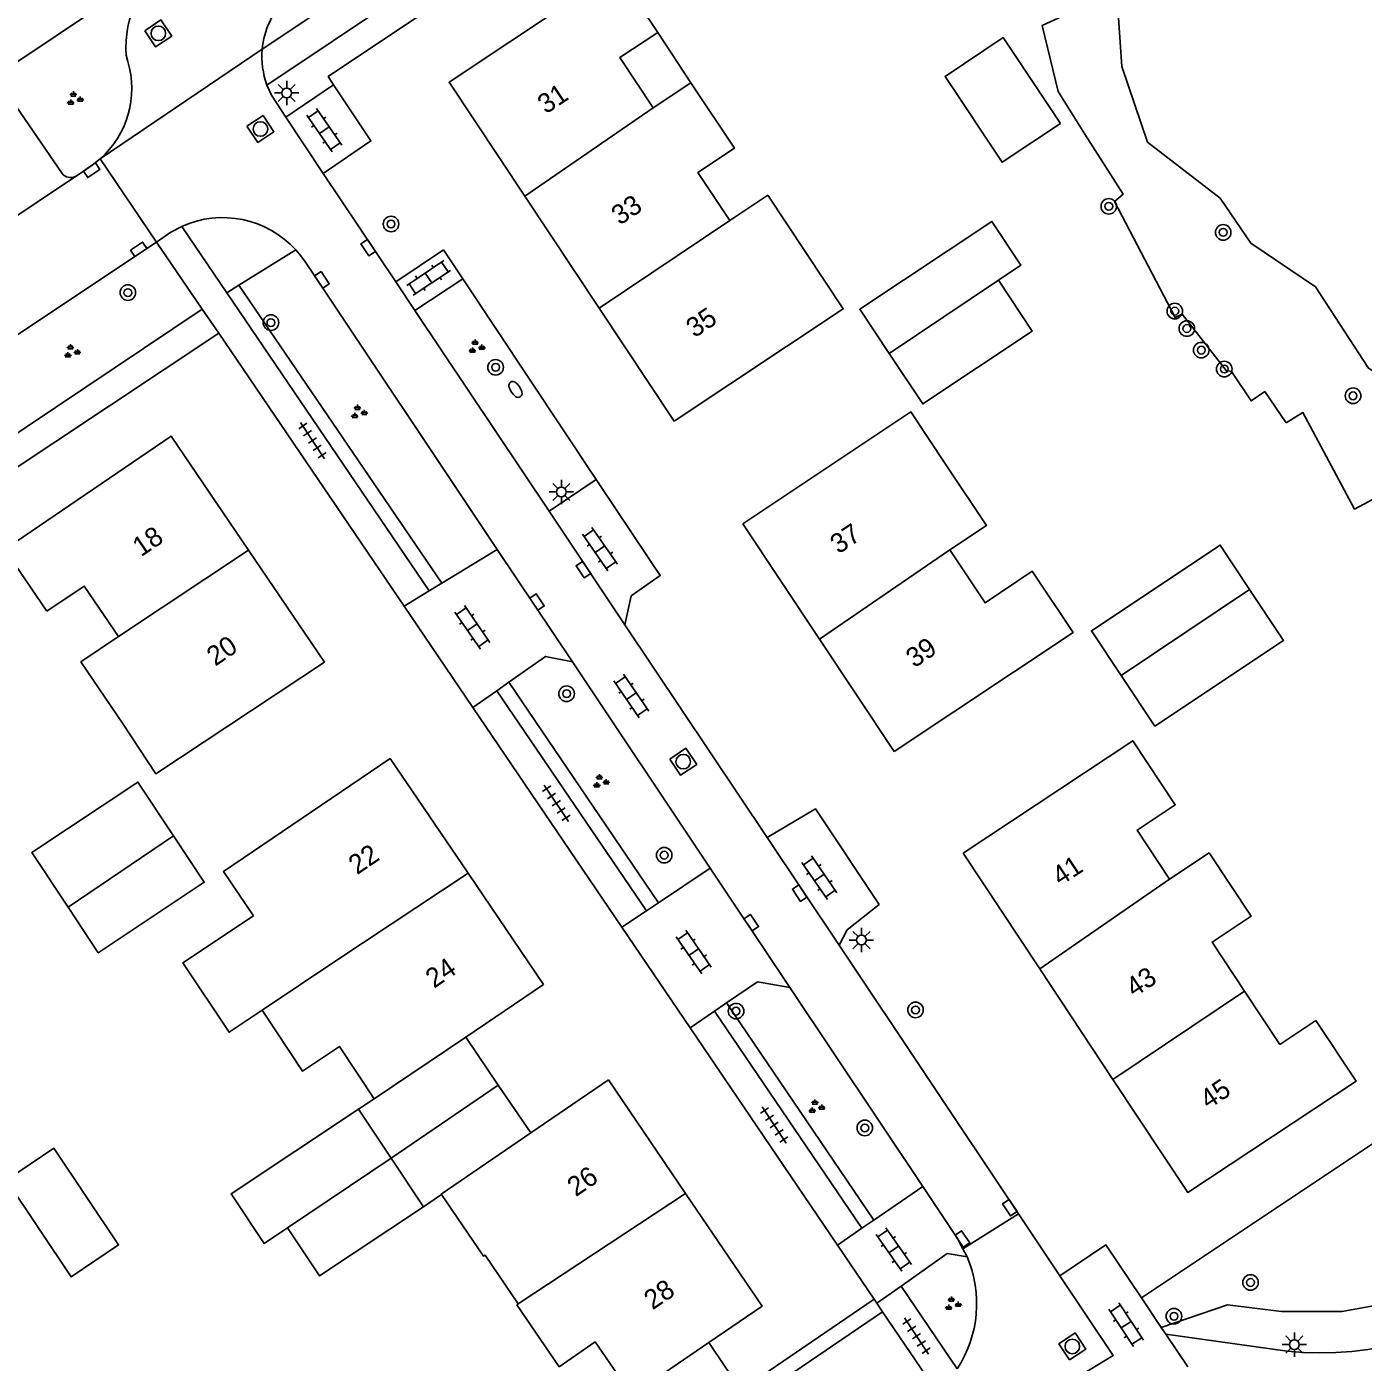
# Model space of a CAD drawing. Extents: x 137999 to 141000, y 397500 to 400501.
# Drawn here: x 138186 to 138254.7, y 399564.5 to 399633.1 of the extents above; entities that cross this region are included whole.
import ezdxf

# ---------------------------------------------------------------- set-up
doc = ezdxf.new("R2010")
doc.units = 0
for name, color, linetype in [('gg-afsc-erfafscheiding', 7, 'Continuous'), ('gg-afsc-hekwerk', 7, 'Continuous'), ('gg-anno-huisnummerreeks BGT', 7, 'Continuous'), ('gg-bbg-gedigitaliseerde bebouwing', 7, 'Continuous'), ('gg-bbg-gedigitaliseerde bijgebouw', 7, 'Continuous'), ('gg-bbg-hoofdgebouw', 7, 'Continuous'), ('gg-bbg-luifel en loopbrug', 7, 'Continuous'), ('gg-bbg-tussenscheiding', 7, 'Continuous'), ('gg-knt-verharding', 7, 'Continuous'), ('gg-knt-verharding nz', 7, 'Continuous'), ('gt-grn-groengrens', 7, 'Continuous'), ('gt-grn-weggrens', 7, 'Continuous'), ('gt-symb-boom', 7, 'Continuous'), ('gt-symb-brandkraan', 7, 'Continuous'), ('gt-symb-groenvak', 7, 'Continuous'), ('gt-symb-klinker verharding', 7, 'Continuous'), ('gt-symb-kolk', 7, 'Continuous'), ('gt-symb-lichtmast', 7, 'Continuous'), ('gt-symb-rioolschacht', 7, 'Continuous'), ('gt-symb-tegel verharding', 7, 'Continuous')]:
    doc.layers.add(name, color=color, linetype=linetype)

# ---------------------------------------------------------------- blocks, each defined once
blk = doc.blocks.new('gt0-TEG1')
at = {"layer": 'gt-symb-tegel verharding'}
for p, q in [((-1.125, 0), (1.125, 0)), ((-0.9, -0.25), (-0.9, 0.25)), ((-0.45, -0.25), (-0.45, 0.25)), ((0, -0.25), (0, 0.25)), ((0.45, -0.25), (0.45, 0.25)), ((0.9, -0.25), (0.9, 0.25))]:
    blk.add_line(p, q, dxfattribs=at)
blk = doc.blocks.new('gt0-KOLK')
at = {"layer": 'gt-symb-kolk'}
blk.add_lwpolyline([(0, 0), (0.375, 0), (0.375, 0.4), (-0.375, 0.4), (-0.375, 0), (0, 0)], dxfattribs=at)
blk = doc.blocks.new('gt0-GRVAK')
at = {"layer": 'gt-symb-groenvak'}
for p, q in [((-0.11, 0.189), (-0.228, 0.24)), ((-0.182, 0.153), (0.088, 0.153)), ((-0.091, 0.211), (-0.156, 0.322)), ((-0.047, 0.214), (-0.047, 0.393)), ((-0.004, 0.211), (0.061, 0.322)), ((0.015, 0.189), (0.133, 0.24)), ((0.262, -0.052), (0.197, 0.059)), ((0.305, -0.049), (0.305, 0.13)), ((0.349, -0.052), (0.414, 0.059)), ((-0.245, -0.228), (-0.363, -0.177)), ((-0.318, -0.264), (-0.047, -0.264)), ((-0.226, -0.206), (-0.291, -0.095)), ((-0.183, -0.203), (-0.183, -0.024)), ((-0.139, -0.206), (-0.074, -0.095)), ((-0.12, -0.228), (-0.002, -0.177)), ((0.243, -0.074), (0.125, -0.023)), ((0.17, -0.11), (0.441, -0.11)), ((0.368, -0.074), (0.486, -0.023))]:
    blk.add_line(p, q, dxfattribs=at)
blk = doc.blocks.new('gt0-KL1')
at = {"layer": 'gt-symb-klinker verharding'}
for p, q in [((-1.15, 0.3), (1.15, 0.3)), ((-1, -0.3), (-1, 0.3)), ((-0.5, 0.3), (-0.5, 0.45)), ((0, -0.3), (0, 0.3)), ((0.5, 0.3), (0.5, 0.45)), ((1, -0.3), (1, 0.3)), ((-1.15, -0.3), (1.15, -0.3)), ((-0.5, -0.45), (-0.5, -0.3)), ((0.5, -0.45), (0.5, -0.3))]:
    blk.add_line(p, q, dxfattribs=at)
blk = doc.blocks.new('gt0-BOOM')
at = {"layer": 'gt-symb-boom'}
for radius in [0.4, 0.2]:
    blk.add_circle((0, 0), radius, dxfattribs=at)
blk = doc.blocks.new('gt0-LMAST')
at = {"layer": 'gt-symb-lichtmast'}
for p, q in [((-0.182, 0.173), (-0.447, 0.438)), ((-0.005, 0.246), (-0.005, 0.621)), ((0.172, 0.173), (0.437, 0.438)), ((-0.255, -0.004), (-0.63, -0.004)), ((-0.182, -0.181), (-0.447, -0.446)), ((-0.005, -0.254), (-0.005, -0.629)), ((0.437, -0.446), (0.172, -0.181)), ((0.245, -0.004), (0.62, -0.004))]:
    blk.add_line(p, q, dxfattribs=at)
blk.add_circle((-0.005, -0.004), 0.25, dxfattribs=at)
blk = doc.blocks.new('gt0-RS')
at = {"layer": 'gt-symb-rioolschacht'}
blk.add_lwpolyline([(-0.5, -0.5), (0.5, -0.5), (0.5, 0.5), (-0.5, 0.5)], close=True, dxfattribs=at)
blk.add_circle((0, 0), 0.375, dxfattribs=at)
blk = doc.blocks.new('gt0-BR')
at = {"layer": 'gt-symb-brandkraan'}
for centre, radius, start, end in [((-0.244, 0), 0.206, 107.56694, 252.43307), ((0.599, -2.664), 3, 106.89205, 107.56694), ((0, -0.691), 0.938, 73.10799, 106.89205), ((-0.599, -2.664), 3, 72.43309, 73.10799), ((0.244, 0), 0.206, 287.56695, 72.43309), ((0.599, 2.664), 3, 252.43307, 253.10797), ((0, 0.691), 0.938, 253.10797, 286.89206), ((-0.599, 2.664), 3, 286.89206, 287.56695)]:
    blk.add_arc(centre, radius, start, end, dxfattribs=at)

msp = doc.modelspace()

# ---------------------------------------------------------------- linework, layer by layer
at = {"layer": 'gg-afsc-erfafscheiding'}
for p, q in [((138208.413, 399620.143), (138207.422, 399621.632)), ((138208.413, 399620.143), (138215.275, 399609.835)), ((138257.03, 399576.99), (138243.282, 399567.81)), ((138222.693, 399563.071), (138229.549, 399567.742))]:
    msp.add_line(p, q, dxfattribs=at)
for points in [[(138215.568, 399639.223), (138215.231, 399639.709), (138201.5, 399630.528), (138201.778, 399630.11)], [(138250.719, 399612.747), (138249.615, 399614.356), (138248.914, 399613.875), (138247.91, 399615.378), (138247.632, 399615.433), (138245.375, 399618.336), (138245.02, 399618.151), (138241.897, 399624.117)]]:
    msp.add_lwpolyline(points, dxfattribs=at)
at = {"layer": 'gg-afsc-hekwerk'}
for points in [[(138241.897, 399624.117), (138242.345, 399624.493), (138240.37, 399627.568), (138239.003, 399629.759), (138238.188, 399633.146), (138239.218, 399633.628), (138239.376, 399634.772), (138236.757, 399639.66), (138233.793, 399639.216)], [(138250.719, 399612.747), (138251.573, 399613.278), (138254.226, 399608.317), (138258.643, 399610.679), (138262.163, 399605.105)]]:
    msp.add_lwpolyline(points, dxfattribs=at)
at = {"layer": 'gg-bbg-gedigitaliseerde bebouwing'}
for p, q in [((138216.34, 399635.97), (138218.43, 399632.8)), ((138218.194, 399628.921), (138220.136, 399630.212)), ((138208.565, 399581.198), (138212.56, 399583.91)), ((138203.863, 399578.038), (138208.565, 399581.198)), ((138215.9, 399579.01), (138211.916, 399576.29)), ((138211.266, 399567.502), (138211.19, 399567.45))]:
    msp.add_line(p, q, dxfattribs=at)
for points in [[(138218.194, 399628.921), (138216.479, 399631.505), (138218.43, 399632.8)], [(138220.136, 399630.212), (138222.37, 399626.85), (138220.489, 399625.599), (138222.128, 399623.133)], [(138222.128, 399623.133), (138224.084, 399624.433), (138227.963, 399618.598), (138219.28, 399612.83)], [(138222.8, 399607.56), (138231.435, 399613.31), (138233.221, 399610.627)], [(138233.442, 399606.227), (138235.319, 399607.476), (138233.221, 399610.627)], [(138230.58, 399595.87), (138239.764, 399601.985), (138237.673, 399605.126), (138235.248, 399603.512), (138233.442, 399606.227)], [(138187.05, 399603.07), (138188.963, 399604.368), (138190.721, 399601.776)], [(138190.721, 399601.776), (138188.797, 399600.47), (138190.966, 399597.272)], [(138201.31, 399600.46), (138192.652, 399594.726), (138190.966, 399597.272)], [(138234.12, 399590.65), (138242.831, 399596.422), (138245.015, 399593.126), (138243.065, 399591.834), (138244.729, 399589.323)], [(138204.68, 399595.52), (138196.117, 399589.708), (138197.661, 399587.425)], [(138244.729, 399589.323), (138246.754, 399590.665), (138248.911, 399587.411), (138246.912, 399586.087), (138248.581, 399583.569)], [(138198.109, 399582.584), (138196.406, 399581.454), (138194.039, 399585.021), (138197.661, 399587.425)], [(138248.581, 399583.569), (138250.397, 399580.828), (138252.245, 399582.053)], [(138198.109, 399582.584), (138200.179, 399579.464), (138202.08, 399580.726), (138203.863, 399578.038)], [(138211.916, 399576.29), (138207.304, 399573.14), (138207.319, 399573.117)], [(138207.319, 399573.117), (138209.481, 399569.952), (138209.558, 399570.005), (138211.266, 399567.502)]]:
    msp.add_lwpolyline(points, dxfattribs=at)
at = {"layer": 'gg-bbg-gedigitaliseerde bijgebouw'}
for q in [(138203.055, 399577.508), (138206.39, 399572.482)]:
    msp.add_line((138204.731, 399574.982), q, dxfattribs=at)
for points in [[(138235.931, 399620.076), (138237.088, 399620.853), (138235.595, 399623.096), (138228.812, 399618.582), (138230.323, 399616.311)], [(138235.931, 399620.076), (138237.671, 399617.46), (138232.049, 399613.718), (138230.323, 399616.311)], [(138248.839, 399604.197), (138247.325, 399606.472), (138240.713, 399602.071), (138242.24, 399599.776)], [(138248.839, 399604.197), (138250.581, 399601.579), (138243.969, 399597.179), (138242.24, 399599.776)], [(138193.553, 399591.544), (138191.723, 399594.301), (138186.27, 399590.683), (138188.133, 399587.874)], [(138193.553, 399591.544), (138195.135, 399589.159), (138189.682, 399585.541), (138188.133, 399587.874)], [(138203.055, 399577.508), (138196.507, 399573.163), (138198.202, 399570.608), (138199.416, 399571.418)], [(138184.967, 399573.858), (138187.408, 399575.494), (138190.729, 399570.538), (138188.288, 399568.902), (138184.967, 399573.858)], [(138206.39, 399572.482), (138201.058, 399568.945), (138199.416, 399571.418)]]:
    msp.add_lwpolyline(points, dxfattribs=at)
at = {"layer": 'gg-bbg-hoofdgebouw'}
for p, q in [((138215.417, 399618.642), (138211.595, 399624.393)), ((138219.28, 399612.83), (138215.417, 399618.642)), ((138226.744, 399601.633), (138222.8, 399607.56)), ((138201.31, 399600.46), (138197.411, 399606.207)), ((138230.58, 399595.87), (138226.744, 399601.633)), ((138204.68, 399595.52), (138208.684, 399589.621)), ((138234.12, 399590.65), (138238.053, 399584.714)), ((138208.684, 399589.621), (138212.56, 399583.91)), ((138238.053, 399584.714), (138241.818, 399579.033)), ((138219.861, 399573.176), (138215.9, 399579.01)), ((138211.19, 399567.45), (138213.36, 399564.27))]:
    msp.add_line(p, q, dxfattribs=at)
for points in [[(138211.595, 399624.393), (138207.71, 399630.24), (138213.947, 399634.381)], [(138197.411, 399606.207), (138193.44, 399612.06), (138185.055, 399606.363)], [(138185.055, 399606.363), (138184.89, 399606.251), (138187.05, 399603.07)], [(138241.818, 399579.033), (138245.67, 399573.22), (138254.31, 399578.94), (138252.245, 399582.053)], [(138221.052, 399565.518), (138223.79, 399567.39), (138219.861, 399573.176)], [(138213.36, 399564.27), (138215.22, 399565.55), (138217.091, 399562.81), (138221.052, 399565.518)]]:
    msp.add_lwpolyline(points, dxfattribs=at)
at = {"layer": 'gg-bbg-luifel en loopbrug'}
for p, q in [((138218.43, 399632.8), (138220.136, 399630.212)), ((138208.565, 399581.198), (138210.24, 399578.744)), ((138210.24, 399578.744), (138204.731, 399574.982)), ((138210.24, 399578.744), (138211.916, 399576.29)), ((138203.863, 399578.038), (138203.055, 399577.508)), ((138206.39, 399572.482), (138207.319, 399573.117)), ((138222.693, 399563.071), (138221.052, 399565.518))]:
    msp.add_line(p, q, dxfattribs=at)
msp.add_lwpolyline([(138239.122, 399628.127), (138236.175, 399632.533), (138233.189, 399630.535), (138236.118, 399626.13), (138239.122, 399628.127)], dxfattribs=at)
at = {"layer": 'gg-bbg-tussenscheiding'}
for p, q in [((138218.194, 399628.921), (138211.595, 399624.393)), ((138215.417, 399618.642), (138222.128, 399623.133)), ((138235.931, 399620.076), (138230.323, 399616.311)), ((138197.411, 399606.207), (138190.721, 399601.776)), ((138226.744, 399601.633), (138233.442, 399606.227)), ((138242.24, 399599.776), (138248.839, 399604.197)), ((138193.553, 399591.544), (138188.133, 399587.874)), ((138208.684, 399589.621), (138202.001, 399585.194)), ((138238.053, 399584.714), (138244.729, 399589.323)), ((138202.001, 399585.194), (138198.109, 399582.584)), ((138248.581, 399583.569), (138241.818, 399579.033)), ((138199.416, 399571.418), (138204.731, 399574.982)), ((138211.266, 399567.502), (138219.861, 399573.176))]:
    msp.add_line(p, q, dxfattribs=at)
at = {"layer": 'gg-knt-verharding'}
for p, q in [((138226.08, 399650.68), (138198.112, 399631.929)), ((138193.522, 399636.648), (138176.18, 399625.02)), ((138191.2, 399631.3), (138191.12, 399631.621)), ((138201.778, 399630.11), (138199.318, 399628.439)), ((138201.245, 399625.559), (138199.318, 399628.439)), ((138188.513, 399625.403), (138188.915, 399625.66)), ((138204.968, 399619.992), (138201.245, 399625.559)), ((138196.286, 399619.428), (138193.972, 399622.835)), ((138181.537, 399614.615), (138192.678, 399622.029)), ((138192.678, 399622.029), (138195.03, 399618.59)), ((138204.968, 399619.992), (138207.422, 399621.632)), ((138205.957, 399618.513), (138208.413, 399620.143)), ((138205.957, 399618.513), (138204.968, 399619.992)), ((138206.688, 399604.114), (138196.286, 399619.428)), ((138195.03, 399618.59), (138183.82, 399611.09)), ((138212.85, 399608.205), (138205.957, 399618.513)), ((138184.64, 399609.89), (138195.88, 399617.36)), ((138195.88, 399617.36), (138205.401, 399603.329)), ((138215.275, 399609.835), (138212.85, 399608.205)), ((138216.747, 399602.377), (138212.85, 399608.205)), ((138207.335, 399604.509), (138210.186, 399606.248)), ((138210.186, 399606.248), (138214.045, 399600.472)), ((138206.688, 399604.114), (138207.335, 399604.509)), ((138205.401, 399603.329), (138206.688, 399604.114)), ((138205.401, 399603.329), (138208.933, 399598.124)), ((138216.747, 399602.377), (138224.056, 399591.448)), ((138214.045, 399600.472), (138221.124, 399589.877)), ((138210.167, 399598.994), (138208.933, 399598.124)), ((138210.78, 399599.426), (138210.167, 399598.994)), ((138217.847, 399587.687), (138210.167, 399598.994)), ((138208.933, 399598.124), (138216.587, 399586.845)), ((138227.745, 399585.932), (138224.056, 399591.448)), ((138218.47, 399588.103), (138221.124, 399589.877)), ((138221.124, 399589.877), (138225.213, 399583.757)), ((138217.847, 399587.687), (138218.47, 399588.103)), ((138216.587, 399586.845), (138217.847, 399587.687)), ((138216.587, 399586.845), (138220.088, 399581.685)), ((138236.956, 399572.136), (138227.745, 399585.932)), ((138225.213, 399583.757), (138232.045, 399573.531)), ((138220.088, 399581.685), (138221.346, 399582.537)), ((138221.346, 399582.537), (138221.966, 399582.957)), ((138228.92, 399571.387), (138221.346, 399582.537)), ((138220.088, 399581.685), (138227.662, 399570.523)), ((138232.045, 399573.531), (138229.538, 399571.811)), ((138239.081, 399568.953), (138236.956, 399572.136)), ((138228.92, 399571.387), (138227.662, 399570.523)), ((138229.538, 399571.811), (138228.92, 399571.387)), ((138227.662, 399570.523), (138229.549, 399567.742)), ((138234.111, 399570.33), (138234.328, 399569.92)), ((138229.688, 399567.537), (138230.937, 399568.417)), ((138233.819, 399564.175), (138230.937, 399568.417)), ((138229.549, 399567.742), (138229.688, 399567.537)), ((138229.688, 399567.537), (138229.983, 399567.103)), ((138244.298, 399566.296), (138243.282, 399567.81)), ((138229.983, 399567.103), (138232.788, 399562.969)), ((138244.529, 399565.953), (138244.298, 399566.296)), ((138245.67, 399564.28), (138244.529, 399565.953)), ((138250.765, 399565.07), (138244.529, 399565.953))]:
    msp.add_line(p, q, dxfattribs=at)
for points in [[(138198.355, 399630.091), (138225.66, 399648.36), (138226.779, 399646.671)], [(138199.318, 399628.439), (138198.588, 399629.567), (138198.355, 399630.091)], [(138201.778, 399630.11), (138203.698, 399627.226), (138201.245, 399625.559)], [(138177.001, 399623.803), (138185.266, 399629.309), (138187.825, 399625.557)], [(138189.783, 399626.3), (138189.382, 399625.981), (138188.915, 399625.66)], [(138193.972, 399622.835), (138193.411, 399622.536), (138192.678, 399622.029)], [(138210.186, 399606.248), (138200.329, 399621.002), (138200.098, 399621.323), (138199.842, 399621.627)], [(138215.275, 399609.835), (138218.555, 399604.909), (138217.064, 399603.857), (138216.747, 399602.377)], [(138214.045, 399600.472), (138212.664, 399600.754), (138210.78, 399599.426)], [(138227.745, 399585.932), (138228.166, 399586.707), (138229.802, 399588.018), (138226.53, 399592.929), (138224.056, 399591.448)], [(138221.966, 399582.957), (138223.561, 399584.038), (138225.213, 399583.757)], [(138232.045, 399573.531), (138233.83, 399570.86), (138234.111, 399570.33)], [(138230.937, 399568.417), (138233.306, 399570.087), (138234.328, 399569.92)], [(138243.282, 399567.81), (138241.453, 399570.533), (138239.081, 399568.953)]]:
    msp.add_lwpolyline(points, dxfattribs=at)
for centre, radius, start, end in [((138196.739, 399632.023), 5.633, 124.82464, 184.09657), ((138202.332, 399631.55), 4.237, 134.94507, 174.8656), ((138202.345, 399631.554), 4.25, 174.93294, 200.12973), ((138186.588, 399629.906), 4.818, 311.53956, 16.81498), ((138188.264, 399625.904), 0.56, 218.34824, 296.41785), ((138196.074, 399618.183), 5.105, 42.42863, 114.31402), ((138252.439, 399582.353), 17.364, 264.46854, 349.84071), ((138228.682, 399567.525), 6.133, 326.88809, 22.98567)]:
    msp.add_arc(centre, radius, start, end, dxfattribs=at)
at = {"layer": 'gg-knt-verharding nz'}
msp.add_line((138188.513, 399625.403), (138179.839, 399619.598), dxfattribs=at)
msp.add_lwpolyline([(138239.081, 399568.953), (138241.825, 399564.848), (138240.249, 399563.896)], dxfattribs=at)
at = {"layer": 'gt-grn-groengrens'}
for p, q in [((138199.842, 399621.627), (138196.916, 399619.818)), ((138196.916, 399619.818), (138196.286, 399619.428)), ((138196.916, 399619.818), (138207.335, 399604.509)), ((138210.78, 399599.426), (138218.47, 399588.103)), ((138221.966, 399582.957), (138229.538, 399571.811)), ((138224.572, 399563.417), (138229.983, 399567.103))]:
    msp.add_line(p, q, dxfattribs=at)
for points in [[(138264.774, 399606.753), (138265.061, 399608.892), (138264.571, 399610.709), (138262.526, 399611.283), (138259.195, 399612.921), (138254.941, 399615.548), (138252.219, 399619.74), (138248.896, 399621.97), (138247.323, 399624.291), (138243.589, 399627.168), (138242.265, 399631.054), (138241.914, 399636.302), (138243.725, 399641.116), (138243.147, 399643.235), (138238.162, 399645.041), (138236.334, 399644.909)], [(138244.298, 399566.296), (138247.694, 399567.454), (138250.476, 399567.117), (138253.595, 399567.117), (138257.726, 399567.876), (138261.604, 399569.899), (138265.229, 399573.355), (138267.589, 399577.402), (138269.081, 399583.163)]]:
    msp.add_lwpolyline(points, dxfattribs=at)
at = {"layer": 'gt-grn-weggrens'}
for p, q in [((138189.783, 399626.3), (138198.112, 399631.929)), ((138189.783, 399626.3), (138192.678, 399622.029)), ((138195.88, 399617.36), (138195.03, 399618.59)), ((138236.956, 399572.136), (138234.111, 399570.33))]:
    msp.add_line(p, q, dxfattribs=at)

# ---------------------------------------------------------------- block references
at = {"layer": 'gt-symb-boom'}
for p in [(138241.603, 399623.867), (138204.728, 399622.959), (138247.48, 399622.529), (138191.208, 399619.437), (138244.995, 399618.486), (138198.557, 399617.896), (138245.612, 399617.591), (138246.353, 399616.482), (138210.101, 399615.599), (138247.536, 399615.51), (138254.152, 399614.138), (138213.749, 399598.838), (138218.762, 399590.547), (138222.453, 399582.538), (138231.674, 399582.601), (138229.068, 399576.54), (138248.884, 399568.605), (138244.95, 399566.869)]:
    msp.add_blockref('gt0-BOOM', p, dxfattribs=at)
at = {"layer": 'gt-symb-brandkraan', "rotation": -56.57996880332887}
msp.add_blockref('gt0-BR', (138211.12, 399614.466), dxfattribs=at)
at = {"layer": 'gt-symb-groenvak'}
for p in [(138188.455, 399629.379), (138188.307, 399616.398), (138209.092, 399616.636), (138203.05, 399613.289), (138215.483, 399594.316), (138226.549, 399577.616), (138233.562, 399567.492)]:
    msp.add_blockref('gt0-GRVAK', p, dxfattribs=at)
at = {"layer": 'gt-symb-klinker verharding'}
for p, rotation in [((138201.301, 399627.778), -55.181645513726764), ((138206.656, 399620.192), 33.57881372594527), ((138215.462, 399606.257), -55.181645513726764), ((138208.906, 399602.249), -55.18164551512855), ((138217.079, 399598.718), -55.46787543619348), ((138226.735, 399589.395), -55.18164551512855), ((138220.277, 399585.575), -55.181645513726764), ((138230.556, 399570.296), -55.181645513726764), ((138242.495, 399566.436), -56.62779761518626)]:
    msp.add_blockref('gt0-KL1', p, dxfattribs=dict(at, rotation=rotation))
at = {"layer": 'gt-symb-kolk'}
for p, rotation in [((138189.241, 399625.887), -146.34172813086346), ((138191.649, 399621.823), -146.34172812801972), ((138203.387, 399621.636), -56.214572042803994), ((138201.01, 399619.983), -56.214572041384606), ((138214.446, 399605.099), -56.214572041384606), ((138212.062, 399603.438), -56.21457203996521), ((138225.557, 399588.484), -56.214572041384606), ((138223.068, 399586.968), -56.214572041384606), ((138236.685, 399572.555), 123.62652911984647), ((138233.918, 399570.728), -56.21457203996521)]:
    msp.add_blockref('gt0-KOLK', p, dxfattribs=dict(at, rotation=rotation))
at = {"layer": 'gt-symb-lichtmast'}
for p in [(138199.372, 399629.693), (138213.483, 399609.202), (138228.902, 399586.192), (138251.14, 399565.421)]:
    msp.add_blockref('gt0-LMAST', p, dxfattribs=at)
at = {"layer": 'gt-symb-rioolschacht'}
for p, rotation in [((138192.772, 399632.749), -56.214572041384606), ((138198.018, 399627.838), -56.214572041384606), ((138219.741, 399595.348), -56.214572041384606), ((138239.729, 399565.321), 33.65827186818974)]:
    msp.add_blockref('gt0-RS', p, dxfattribs=dict(at, rotation=rotation))
at = {"layer": 'gt-symb-tegel verharding'}
for p, rotation in [((138200.69, 399611.836), -56.50059991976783), ((138213.22, 399593.212), -56.500599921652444), ((138224.415, 399576.691), -56.500599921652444), ((138231.725, 399565.854), -56.500599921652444)]:
    msp.add_blockref('gt0-TEG1', p, dxfattribs=dict(at, rotation=rotation))

# ---------------------------------------------------------------- texts
at = {"layer": 'gg-anno-huisnummerreeks BGT'}
for s, rotation, p in [('31', 33.6, (138212.684, 399628.578)), ('33', 33.6, (138216.477, 399622.869)), ('35', 33.6, (138220.32, 399617.088)), ('18', 34.1, (138191.885, 399605.842)), ('37', 33.6, (138227.72, 399605.985)), ('20', 34.1, (138195.697, 399600.223)), ('39', 33.7, (138231.613, 399600.136)), ('22', 34.2, (138202.982, 399589.515)), ('41', 33.5, (138239.118, 399588.941)), ('24', 34.2, (138206.94, 399583.684)), ('43', 33.5, (138242.908, 399583.222)), ('45', 33.5, (138246.717, 399577.475)), ('26', 34.2, (138214.219, 399572.981)), ('28', 34.2, (138218.164, 399567.17))]:
    msp.add_text(s, height=1, rotation=rotation, dxfattribs=at).set_placement(p)

doc.saveas('drawing.dxf')
